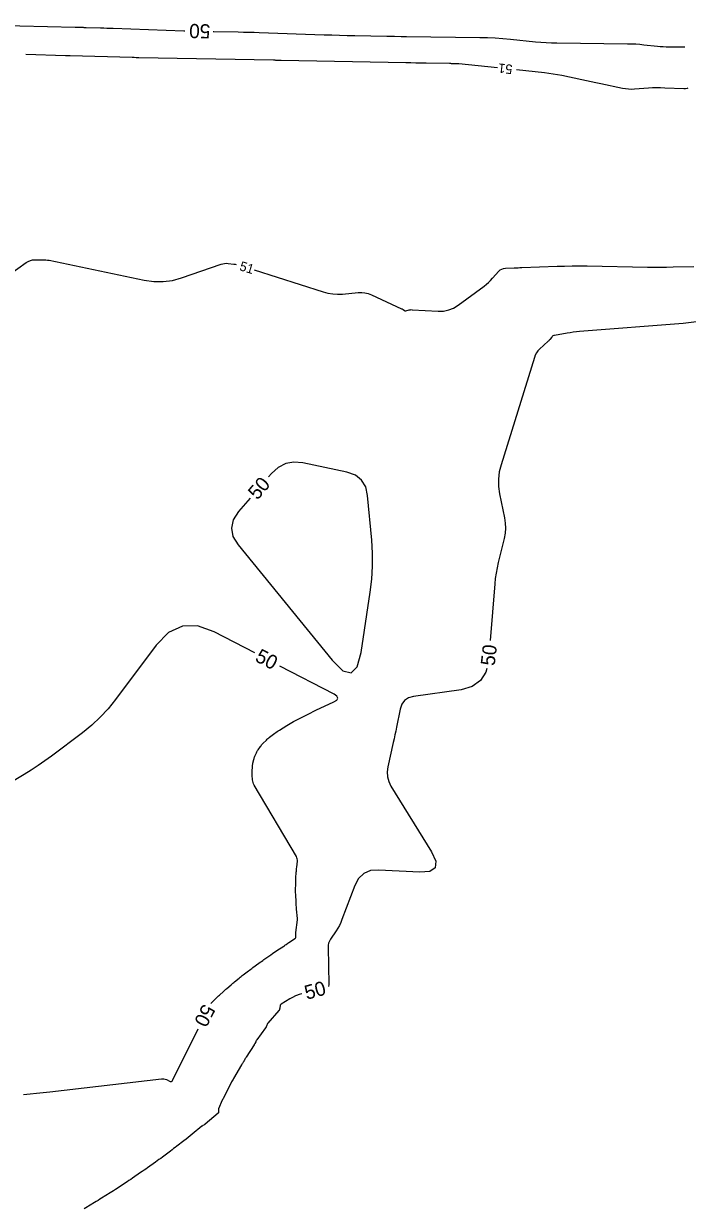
# Model space of a CAD drawing. Extents: x 2384780 to 2405861, y 547869 to 573706.
# Drawn here: x 2394647 to 2394787.6, y 552296.2 to 552547.2 of the extents above; entities that cross this region are included whole.
import ezdxf

# ---------------------------------------------------------------- set-up
doc = ezdxf.new("R2010")
doc.units = 0
doc.layers.add('Old_Level_60', color=7, linetype='Continuous')
doc.layers.add('Old_Level_61', color=7, linetype='Continuous')

msp = doc.modelspace()

# ---------------------------------------------------------------- linework, layer by layer
at = {"layer": 'Old_Level_60'}
for points in [[(2394747.42075, 552537.85025), (2394739.167, 552538.70975), (2394738.9755, 552538.7275), (2394738.78375, 552538.74075), (2394738.59175, 552538.74975), (2394738.3995, 552538.75425), (2394737.77075, 552538.7615), (2394737.63625, 552538.76325), (2394737.5015, 552538.76525), (2394737.36675, 552538.76725), (2394737.23225, 552538.76975), (2394732.25375, 552538.8625), (2394731.18675, 552538.8825), (2394730.12, 552538.90225), (2394729.05325, 552538.92225), (2394727.98625, 552538.942), (2394701.5685, 552539.4345), (2394701.407, 552539.43775), (2394701.2455, 552539.44175), (2394701.084, 552539.4465), (2394700.92275, 552539.45175), (2394700.39525, 552539.47), (2394700.28225, 552539.47375), (2394700.16925, 552539.47675), (2394700.05625, 552539.47975), (2394699.94325, 552539.482), (2394671.4265, 552540.011), (2394671.28725, 552540.01375), (2394671.148, 552540.01725), (2394671.009, 552540.02125), (2394670.86975, 552540.02575), (2394670.41525, 552540.04175), (2394670.31775, 552540.045), (2394670.2205, 552540.048), (2394670.123, 552540.051), (2394670.0255, 552540.05375), (2394656.85775, 552540.418), (2394656.85025, 552540.41825), (2394656.8425, 552540.41825), (2394656.83475, 552540.4185), (2394656.827, 552540.41875), (2394656.80175, 552540.41975), (2394656.79625, 552540.42), (2394656.791, 552540.42), (2394656.7855, 552540.42025), (2394656.78, 552540.4205), (2394656.30425, 552540.43125), (2394656.20225, 552540.43375), (2394656.1005, 552540.43625), (2394655.9985, 552540.439), (2394655.8965, 552540.44175), (2394647.488, 552540.675)], [(2394787.696, 552533.54925), (2394787.58275, 552533.527), (2394787.21375, 552533.44225), (2394787.1345, 552533.42675), (2394787.05475, 552533.417), (2394786.97425, 552533.4125), (2394786.8935, 552533.41375), (2394782.833, 552533.60725), (2394781.963, 552533.6355), (2394781.09325, 552533.63775), (2394780.224, 552533.6135), (2394779.355, 552533.56325), (2394776.408, 552533.34825), (2394775.778, 552533.32425), (2394775.151, 552533.3445), (2394774.527, 552533.409), (2394773.906, 552533.51775), (2394769.25675, 552534.50025), (2394768.2605, 552534.71075), (2394767.26425, 552534.92125), (2394766.268, 552535.13175), (2394765.27175, 552535.34225), (2394761.03375, 552536.238), (2394760.1235, 552536.41775), (2394759.20975, 552536.57375), (2394758.29225, 552536.706), (2394757.371, 552536.814), (2394751.39925, 552537.436)], [(2394643.998, 552494.10975), (2394647.5625, 552496.62025), (2394647.9835, 552496.87325), (2394648.427, 552497.0555), (2394648.89375, 552497.167), (2394649.383, 552497.20775), (2394651.01875, 552497.22525), (2394651.3685, 552497.2195), (2394651.71625, 552497.195), (2394652.06225, 552497.1515), (2394652.40625, 552497.08925), (2394672.5435, 552492.883), (2394674.552, 552492.59825), (2394676.543, 552492.58675), (2394678.517, 552492.8485), (2394680.4735, 552493.38375), (2394688.845, 552496.27), (2394689.207, 552496.3735), (2394689.5735, 552496.436), (2394689.94475, 552496.45725), (2394690.32075, 552496.43775), (2394691.55625, 552496.30625), (2394691.8195, 552496.2715), (2394692.046, 552496.23)], [(2394695.865, 552495.044), (2394710.47225, 552490.383), (2394711.468, 552490.119), (2394712.475, 552489.95875), (2394713.493, 552489.9025), (2394714.52225, 552489.95), (2394717.9025, 552490.275), (2394718.61875, 552490.29775), (2394719.319, 552490.22675), (2394720.0035, 552490.06175), (2394720.67175, 552489.80275), (2394727.072, 552486.83875), (2394727.1645, 552486.79375), (2394727.255, 552486.74525), (2394727.34375, 552486.69325), (2394727.4305, 552486.63775), (2394727.7105, 552486.45125), (2394727.77175, 552486.4185), (2394727.8355, 552486.39975), (2394727.902, 552486.3955), (2394727.97075, 552486.40525), (2394728.672, 552486.5755), (2394728.82275, 552486.6065), (2394728.9745, 552486.626), (2394729.12725, 552486.634), (2394729.28125, 552486.631), (2394734.80775, 552486.314), (2394735.96325, 552486.34275), (2394737.061, 552486.56475), (2394738.10125, 552486.98), (2394739.084, 552487.5885), (2394744.57, 552491.644), (2394745.04675, 552492.01625), (2394745.50175, 552492.412), (2394745.935, 552492.83125), (2394746.34675, 552493.27425), (2394747.65625, 552494.75975), (2394747.95475, 552495.0405), (2394748.289, 552495.24525), (2394748.65925, 552495.37475), (2394749.0655, 552495.4285), (2394750.94525, 552495.49925), (2394751.34825, 552495.51425), (2394751.751, 552495.52925), (2394752.154, 552495.544), (2394752.55675, 552495.55875), (2394760.021, 552495.82775), (2394761.6205, 552495.875), (2394763.22025, 552495.90075), (2394764.82025, 552495.9055), (2394766.42025, 552495.88925), (2394779.167, 552495.67375), (2394780.5205, 552495.65775), (2394781.874, 552495.65625), (2394783.22725, 552495.66875), (2394784.58075, 552495.6955), (2394789.00125, 552495.80625)]]:
    msp.add_lwpolyline(points, dxfattribs=at)
at = {"layer": 'Old_Level_61'}
for points in [[(2394640.272, 552546.925), (2394657.906, 552546.518), (2394658.136, 552546.51225), (2394658.36625, 552546.506), (2394658.59625, 552546.499), (2394658.82625, 552546.49125), (2394659.57775, 552546.465), (2394659.73875, 552546.4595), (2394659.89975, 552546.4545), (2394660.06075, 552546.4495), (2394660.22175, 552546.445), (2394663.30975, 552546.3595), (2394663.9715, 552546.34075), (2394664.63325, 552546.3205), (2394665.29475, 552546.29925), (2394665.9565, 552546.27675), (2394680.93975, 552545.75425), (2394681.18325, 552545.74625)], [(2394687.181, 552545.58675), (2394687.29025, 552545.5845), (2394692.478, 552545.48825), (2394693.5895, 552545.4655), (2394694.70075, 552545.438), (2394695.81225, 552545.40625), (2394696.9235, 552545.37), (2394710.676, 552544.894), (2394712.3015, 552544.841), (2394713.92675, 552544.7945), (2394715.5525, 552544.7545), (2394717.17825, 552544.721), (2394723.9345, 552544.595), (2394724.35, 552544.58725), (2394724.76575, 552544.5795), (2394725.18125, 552544.57175), (2394725.597, 552544.564), (2394726.95475, 552544.53875), (2394727.24575, 552544.5335), (2394727.53675, 552544.52875), (2394727.8275, 552544.52475), (2394728.1185, 552544.521), (2394743.6215, 552544.34), (2394745.2525, 552544.30225), (2394746.88125, 552544.227), (2394748.508, 552544.114), (2394750.13225, 552543.96375), (2394755.43525, 552543.4115), (2394756.5725, 552543.3065), (2394757.711, 552543.22825), (2394758.85125, 552543.1765), (2394759.99275, 552543.15175), (2394774.9335, 552543), (2394775.8085, 552542.98025), (2394776.6825, 552542.9385), (2394777.555, 552542.875), (2394778.426, 552542.78975), (2394781.26975, 552542.47525), (2394781.87975, 552542.41575), (2394782.4905, 552542.3715), (2394783.102, 552542.34275), (2394783.71475, 552542.32925), (2394787.08325, 552542.29825)], [(2394789.52825, 552484.0435), (2394786.7535, 552483.73775), (2394764.76175, 552481.98), (2394764.10425, 552481.9195), (2394763.449, 552481.84375), (2394762.7955, 552481.75225), (2394762.14425, 552481.6455), (2394759.4745, 552481.17475), (2394759.30025, 552481.1285), (2394759.1425, 552481.05375), (2394759.00175, 552480.95075), (2394758.878, 552480.8195), (2394758.50075, 552480.34475), (2394758.418, 552480.2445), (2394758.33175, 552480.148), (2394758.242, 552480.0545), (2394758.1485, 552479.9645), (2394756.318, 552478.268), (2394755.955, 552477.886), (2394755.65025, 552477.4675), (2394755.404, 552477.012), (2394755.216, 552476.51975), (2394748.143, 552453.779), (2394747.769, 552452.25275), (2394747.5935, 552450.7165), (2394747.6165, 552449.1705), (2394747.83825, 552447.61475), (2394748.886, 552442.51675), (2394749.04925, 552441.4255), (2394749.08975, 552440.3365), (2394749.00775, 552439.25), (2394748.803, 552438.1655), (2394747.5395, 552433.021), (2394747.29075, 552431.915), (2394747.0865, 552430.80175), (2394746.92625, 552429.68125), (2394746.81025, 552428.5535), (2394745.8155, 552416.56075)], [(2394692.43075, 552436.814), (2394712.35625, 552412.32575), (2394714.613, 552410.1315), (2394716.39275, 552409.681), (2394717.696, 552410.97425), (2394718.52225, 552414.0115), (2394720.44275, 552426.782), (2394720.771, 552429.52075), (2394720.93325, 552432.2645), (2394720.929, 552435.013), (2394720.75875, 552437.76625), (2394719.884, 552447.27075), (2394719.47, 552449.10575), (2394718.6025, 552450.53725), (2394717.2815, 552451.56525), (2394715.507, 552452.1895), (2394706.1805, 552454.15975), (2394704.265, 552454.336), (2394702.51525, 552454.02), (2394700.9315, 552453.21225), (2394699.5135, 552451.91225), (2394698.8965, 552451.19775)], [(2394694.97525, 552446.6565), (2394692.5335, 552443.82875), (2394691.40525, 552442.09125), (2394691.012, 552440.343), (2394691.354, 552438.58375), (2394692.43075, 552436.814)], [(2394695.958, 552413.8815), (2394687.3925, 552418.33925), (2394683.86125, 552419.59975), (2394680.6295, 552419.55), (2394677.6975, 552418.1905), (2394675.06475, 552415.52075), (2394666.4805, 552404.026), (2394664.9165, 552402.078), (2394663.22675, 552400.25475), (2394661.41175, 552398.55675), (2394659.471, 552396.9835), (2394652.9265, 552392.04825), (2394651.5115, 552391.0095), (2394650.071, 552390.00825), (2394648.60525, 552389.04475), (2394647.11375, 552388.11875), (2394642.16275, 552385.132)], [(2394695.416, 552388.214), (2394695.41125, 552388.42925), (2394695.41325, 552388.64475), (2394695.422, 552388.86025), (2394695.474, 552389.77225), (2394695.4895, 552389.967), (2394695.5135, 552390.16075), (2394695.54625, 552390.353), (2394695.5875, 552390.544), (2394695.777, 552391.33475), (2394695.82125, 552391.503), (2394695.873, 552391.66875), (2394695.93175, 552391.832), (2394695.99825, 552391.993), (2394696.3275, 552392.74425), (2394696.402, 552392.903), (2394696.48425, 552393.0575), (2394696.574, 552393.2075), (2394696.67175, 552393.35325), (2394697.189, 552394.08475), (2394697.303, 552394.239), (2394697.4225, 552394.3885), (2394697.548, 552394.533), (2394697.6795, 552394.67275), (2394698.42325, 552395.433), (2394698.58525, 552395.593), (2394698.753, 552395.74675), (2394698.926, 552395.89425), (2394699.10425, 552396.0355), (2394700.2015, 552396.87325), (2394700.43875, 552397.05), (2394700.67975, 552397.22075), (2394700.925, 552397.38575), (2394701.17425, 552397.545), (2394702.77775, 552398.543), (2394703.12325, 552398.7535), (2394703.47275, 552398.95725), (2394703.826, 552399.15425), (2394704.183, 552399.3445), (2394706.72475, 552400.668), (2394707.27075, 552400.9485), (2394707.82, 552401.223), (2394708.37225, 552401.49125), (2394708.9275, 552401.75325), (2394712.747, 552403.53075), (2394713.36325, 552403.91625), (2394713.5745, 552404.3105), (2394713.38075, 552404.714), (2394712.7825, 552405.12625), (2394701.2805, 552411.11175)], [(2394745.099, 552410.6145), (2394744.92875, 552409.84175), (2394743.79, 552408.02075), (2394742.0405, 552406.775), (2394739.68025, 552406.10425), (2394729.6055, 552404.65675), (2394728.54175, 552404.36175), (2394727.71525, 552403.81625), (2394727.126, 552403.02025), (2394726.774, 552401.974), (2394726.01175, 552398.147), (2394725.84575, 552397.3275), (2394725.67375, 552396.50925), (2394725.496, 552395.69225), (2394725.31275, 552394.8765), (2394724.1425, 552389.7555), (2394723.99725, 552388.67575), (2394724.0625, 552387.63075), (2394724.33825, 552386.621), (2394724.82475, 552385.646), (2394733.4365, 552371.71225), (2394734.3315, 552369.742), (2394734.209, 552368.3735), (2394733.06875, 552367.607), (2394730.91125, 552367.442), (2394722.201, 552367.88675), (2394720.48525, 552367.7515), (2394719.07075, 552367.1555), (2394717.958, 552366.0985), (2394717.1465, 552364.58075), (2394714.4225, 552357.372), (2394714.17, 552356.758), (2394713.88375, 552356.1615), (2394713.5635, 552355.5825), (2394713.2095, 552355.021), (2394711.997, 552353.21575), (2394711.77075, 552352.819), (2394711.612, 552352.4025), (2394711.52025, 552351.96625), (2394711.49575, 552351.51), (2394711.651, 552343.6335), (2394711.6015, 552343.225), (2394711.59925, 552343.221)], [(2394686.68825, 552339.56975), (2394686.75025, 552339.66225), (2394686.9365, 552339.8945), (2394687.1435, 552340.11175), (2394687.85325, 552340.7965), (2394688.00575, 552340.94275), (2394688.1595, 552341.08775), (2394688.31425, 552341.23175), (2394688.47, 552341.3745), (2394689.319, 552342.1475), (2394689.5015, 552342.3125), (2394689.685, 552342.47625), (2394689.86975, 552342.639), (2394690.0555, 552342.80025), (2394690.938, 552343.56225), (2394691.12775, 552343.72475), (2394691.3185, 552343.886), (2394691.51075, 552344.0455), (2394691.704, 552344.204), (2394692.68375, 552345), (2394692.89425, 552345.16975), (2394693.106, 552345.33825), (2394693.3185, 552345.5055), (2394693.5325, 552345.67125), (2394694.6275, 552346.51475), (2394694.86275, 552346.69475), (2394695.099, 552346.87325), (2394695.3365, 552347.05025), (2394695.575, 552347.22575), (2394696.8315, 552348.144), (2394697.1015, 552348.34), (2394697.3725, 552348.5345), (2394697.6445, 552348.72725), (2394697.91775, 552348.91825), (2394699.39675, 552349.94625), (2394699.71425, 552350.16575), (2394700.03275, 552350.38325), (2394700.35275, 552350.59925), (2394700.67375, 552350.81325), (2394702.116, 552351.76975), (2394702.23875, 552351.85175), (2394702.36075, 552351.9345), (2394702.48225, 552352.018), (2394702.60325, 552352.1025), (2394702.9975, 552352.38), (2394703.082, 552352.43925), (2394703.16675, 552352.498), (2394703.252, 552352.5565), (2394703.33725, 552352.61475), (2394704.47025, 552353.3835), (2394704.568, 552353.46775), (2394704.63525, 552353.567), (2394704.67175, 552353.681), (2394704.6775, 552353.81), (2394704.6465, 552354.2555), (2394704.642, 552354.351), (2394704.64225, 552354.44625), (2394704.647, 552354.5415), (2394704.6565, 552354.6365), (2394704.991, 552357.35675), (2394704.9945, 552357.38525), (2394704.99825, 552357.4135), (2394705.002, 552357.442), (2394705.00575, 552357.47025), (2394705.01875, 552357.563), (2394705.021, 552357.58275), (2394705.022, 552357.60275), (2394705.02175, 552357.6225), (2394705.02025, 552357.6425), (2394704.82625, 552359.608), (2394704.78925, 552360.0085), (2394704.757, 552360.40925), (2394704.73, 552360.8105), (2394704.708, 552361.21225), (2394704.64425, 552362.52475), (2394704.63275, 552362.806), (2394704.6255, 552363.08725), (2394704.62225, 552363.36875), (2394704.6235, 552363.65025), (2394704.63875, 552364.997), (2394704.64375, 552365.2855), (2394704.6525, 552365.574), (2394704.66475, 552365.86225), (2394704.68075, 552366.15025), (2394704.75825, 552367.4075), (2394704.7765, 552367.67675), (2394704.7985, 552367.94575), (2394704.824, 552368.21425), (2394704.85275, 552368.4825), (2394704.996, 552369.7325), (2394705.00575, 552369.996), (2394704.9735, 552370.25025), (2394704.89925, 552370.49575), (2394704.78325, 552370.7325), (2394695.854, 552385.84775), (2394695.714, 552386.1185), (2394695.608, 552386.39975), (2394695.53575, 552386.6915), (2394695.4975, 552386.99375), (2394695.4275, 552387.9985), (2394695.416, 552388.214)], [(2394705.96125, 552341.6785), (2394705.40075, 552341.517), (2394705.19125, 552341.45175), (2394704.9855, 552341.377), (2394704.78325, 552341.293), (2394704.5845, 552341.19975), (2394703.94125, 552340.88025), (2394703.80425, 552340.81025), (2394703.669, 552340.73725), (2394703.53525, 552340.66125), (2394703.4035, 552340.582), (2394701.55675, 552339.44525), (2394701.4765, 552339.384), (2394701.41425, 552339.311), (2394701.37, 552339.2255), (2394701.34375, 552339.12825), (2394701.28675, 552338.78575), (2394701.2745, 552338.7155), (2394701.26125, 552338.6455), (2394701.24675, 552338.576), (2394701.23125, 552338.5065), (2394701.179, 552338.27975), (2394701.165, 552338.2325), (2394701.14575, 552338.188), (2394701.12125, 552338.14625), (2394701.091, 552338.10725), (2394698.75825, 552335.42175), (2394698.68775, 552335.333), (2394698.6255, 552335.23925), (2394698.57175, 552335.1405), (2394698.5265, 552335.0365), (2394698.39225, 552334.6885), (2394698.36125, 552334.61525), (2394698.3255, 552334.5445), (2394698.28525, 552334.47625), (2394698.24025, 552334.4105), (2394696.42, 552331.92175), (2394696.3485, 552331.81925), (2394696.282, 552331.71375), (2394696.22025, 552331.60525), (2394696.16375, 552331.494), (2394695.9865, 552331.1255), (2394695.9475, 552331.04725), (2394695.90575, 552330.97025), (2394695.86175, 552330.8945), (2394695.8155, 552330.82025), (2394694.13175, 552328.21875), (2394694.06925, 552328.12025), (2394694.0085, 552328.021), (2394693.94925, 552327.9205), (2394693.89175, 552327.819), (2394693.7065, 552327.486), (2394693.6665, 552327.415), (2394693.6255, 552327.3445), (2394693.58375, 552327.27425), (2394693.541, 552327.20475), (2394693.34125, 552326.88425), (2394693.29875, 552326.81525), (2394693.25675, 552326.746), (2394693.2155, 552326.6765), (2394693.17475, 552326.6065), (2394691.49125, 552323.6815), (2394691.4495, 552323.61075), (2394691.40625, 552323.54075), (2394691.36175, 552323.47175), (2394691.3155, 552323.40375), (2394691.1625, 552323.18275), (2394691.13075, 552323.13475), (2394691.1005, 552323.086), (2394691.072, 552323.036), (2394691.0455, 552322.985), (2394689.255, 552319.4165), (2394689.23875, 552319.38575), (2394689.221, 552319.356), (2394689.202, 552319.32725), (2394689.1815, 552319.299), (2394689.11225, 552319.209), (2394689.098, 552319.18925), (2394689.08525, 552319.16875), (2394689.0735, 552319.1475), (2394689.0635, 552319.1255), (2394688.279, 552317.28625), (2394688.262, 552317.23875), (2394688.25175, 552317.19025), (2394688.2475, 552317.141), (2394688.25, 552317.0905), (2394688.268, 552316.9245), (2394688.27175, 552316.889), (2394688.27475, 552316.85325), (2394688.2775, 552316.8175), (2394688.27975, 552316.78175), (2394688.29225, 552316.5475), (2394688.29, 552316.4995), (2394688.27725, 552316.456), (2394688.25425, 552316.41675), (2394688.221, 552316.38225), (2394685.42625, 552314.02075), (2394685.3665, 552313.9725), (2394685.30475, 552313.92725), (2394685.241, 552313.88475), (2394685.175, 552313.84525)], [(2394646.97075, 552320.3375), (2394648.36325, 552320.4495), (2394649.7545, 552320.57625), (2394651.14425, 552320.7175), (2394652.53275, 552320.87325), (2394676.2075, 552323.65525), (2394676.4725, 552323.66825), (2394676.73125, 552323.6445), (2394676.984, 552323.58375), (2394677.23075, 552323.48625), (2394678.0265, 552323.1075), (2394678.18625, 552323.05775), (2394678.3245, 552323.07025), (2394678.441, 552323.1455), (2394678.536, 552323.28325), (2394683.9815, 552334.217)], [(2394685.175, 552313.84525), (2394684.95675, 552313.72125), (2394684.9105, 552313.69375), (2394684.8655, 552313.66425), (2394684.822, 552313.63325), (2394684.7795, 552313.60025), (2394682.72625, 552311.93525), (2394682.2855, 552311.57975), (2394681.84275, 552311.22625), (2394681.3985, 552310.87525), (2394680.95225, 552310.52625), (2394679.432, 552309.34375), (2394679.10575, 552309.09125), (2394678.778, 552308.8405), (2394678.44925, 552308.59125), (2394678.119, 552308.3435), (2394676.40275, 552307.0635), (2394676.0345, 552306.79025), (2394675.66475, 552306.51875), (2394675.2935, 552306.249), (2394674.921, 552305.98125), (2394673.23175, 552304.774), (2394672.869, 552304.516), (2394672.50525, 552304.26), (2394672.14, 552304.006), (2394671.7735, 552303.7535), (2394670.04425, 552302.5695), (2394669.673, 552302.31675), (2394669.30075, 552302.06575), (2394668.927, 552301.81675), (2394668.552, 552301.5695), (2394666.804, 552300.42375), (2394666.42875, 552300.17925), (2394666.0525, 552299.93675), (2394665.67475, 552299.696), (2394665.296, 552299.45725), (2394663.5235, 552298.34625), (2394663.143, 552298.109), (2394662.7615, 552297.874), (2394662.37875, 552297.64075), (2394661.99475, 552297.4095), (2394660.20075, 552296.33475), (2394659.81575, 552296.1055)]]:
    msp.add_lwpolyline(points, dxfattribs=at)

# ---------------------------------------------------------------- texts
at = {"layer": 'Old_Level_60'}
for rotation, p in [(174.0544389, (2394750.64125, 552538.52025)), (342.7500028, (2394692.5805, 552495.03325))]:
    msp.add_text('51', height=2, rotation=rotation, dxfattribs=at).set_placement(p)
at = {"layer": 'Old_Level_61'}
for rotation, p in [(178.4776056, (2394686.583, 552547.0915)), (49.1896361, (2394696.5275, 552446.159)), (83.1307444, (2394746.774, 552411.0465)), (332.5074083, (2394695.8315, 552412.2565)), (15.301825, (2394706.976, 552340.37925)), (243.1761361, (2394685.04625, 552339.687))]:
    msp.add_text('50', height=3, rotation=rotation, dxfattribs=at).set_placement(p)

doc.saveas('drawing.dxf')
